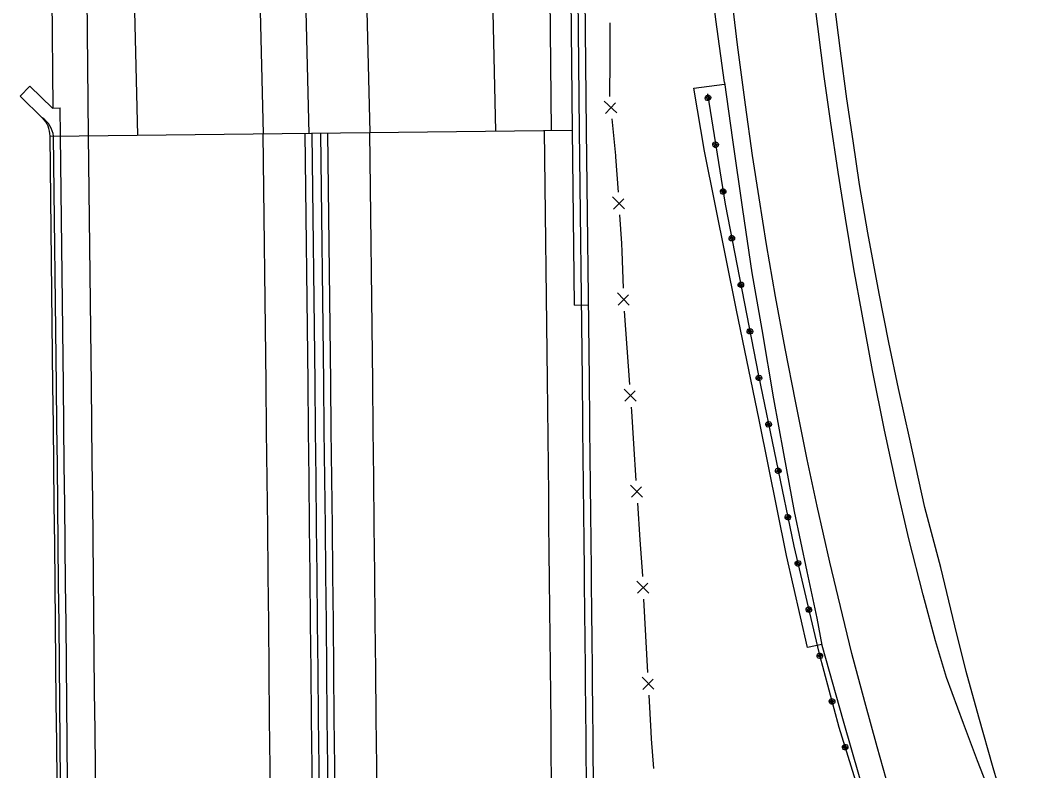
# Model space of a CAD drawing. Extents: x 588843 to 2552415, y 180129 to 269402.
# Drawn here: x 593931.9 to 594218.6, y 188586.5 to 188801.3 of the extents above; entities that cross this region are included whole.
import ezdxf

# ---------------------------------------------------------------- set-up
doc = ezdxf.new("R2010")
doc.units = 0
for name, color, linetype in [('E_AREA', 7, 'Continuous'), ('E_BMGRD_P', 7, 'Continuous'), ('E_FEN_P', 7, 'Continuous'), ('E_RDWY', 7, 'Continuous'), ('E_RDWY_Gravel', 7, 'Continuous'), ('P_RDWY_BarrierConc', 7, 'Continuous'), ('P_RDWY_C_and_G', 7, 'Continuous'), ('P_RDWY_C_and_GBack', 7, 'Continuous'), ('P_RDWY_C_and_GFace', 7, 'Continuous'), ('P_RDWY_Flume', 7, 'Continuous'), ('P_RDWY_LaneEdge', 7, 'Continuous'), ('P_RDWY_PavtEdge', 7, 'Continuous'), ('P_RDWY_ShldPaved', 7, 'Continuous'), ('P_TC_BarrierConc', 7, 'Continuous')]:
    doc.layers.add(name, color=color, linetype=linetype)

msp = doc.modelspace()

# ---------------------------------------------------------------- linework, layer by layer
at = {"layer": 'E_AREA'}
msp.add_lwpolyline([(594161.34, 188622.67), (594157.28, 188621.78), (594151.25, 188648.12), (594143.43, 188686.91), (594136.95, 188718.24), (594127.81, 188763.72), (594124.74, 188781.76), (594133.56, 188782.96)], dxfattribs=at)
at = {"layer": 'E_BMGRD_P'}
msp.add_lwpolyline([(594128.61, 188780.13), (594133.72, 188748.65), (594143.24, 188699.58), (594153.38, 188650.74), (594160.53, 188620.35), (594166.25, 188598.97), (594179.11, 188557.51), (594191.12, 188521.44), (594200.89, 188493.73), (594202.43, 188485.61), (594202.93, 188480.92), (594202.48, 188475.1), (594201.45, 188470.18), (594199.08, 188459.14), (594196.61, 188453.06), (594193.23, 188447.28), (594190.37, 188443.39), (594185.05, 188437.93), (594179.02, 188433.34), (594162.99, 188424.17), (594144.61, 188415.16), (594129.59, 188407.69)], dxfattribs=at)
for centre, major_axis, ratio in [((594128.79, 188779.01), (-0.381, 0.693), 0.999073), ((594128.79, 188779.01), (-0.192, 0.349), 0.999073), ((594130.97, 188765.62), (-0.381, 0.693), 0.999073), ((594130.97, 188765.62), (-0.192, 0.349), 0.999073), ((594133.14, 188752.22), (-0.381, 0.693), 0.999073), ((594133.15, 188752.22), (-0.192, 0.349), 0.999073), ((594135.62, 188738.87), (-0.522, 0.594), 0.998856), ((594135.62, 188738.87), (-0.263, 0.299), 0.998856), ((594138.2, 188725.55), (-0.522, 0.594), 0.998856), ((594138.21, 188725.55), (-0.263, 0.299), 0.998856), ((594140.79, 188712.23), (-0.522, 0.594), 0.998856), ((594140.79, 188712.23), (-0.263, 0.299), 0.998856), ((594143.38, 188698.9), (0.683, -0.399), 0.998072), ((594143.38, 188698.91), (0.344, -0.201), 0.998072), ((594146.14, 188685.63), (0.683, -0.399), 0.998072), ((594146.14, 188685.63), (0.344, -0.201), 0.998072), ((594148.9, 188672.35), (0.683, -0.399), 0.998072), ((594148.9, 188672.35), (0.344, -0.201), 0.998072), ((594151.66, 188659.07), (0.683, -0.399), 0.998072), ((594151.66, 188659.07), (0.344, -0.201), 0.998072), ((594154.54, 188645.82), (-0.612, 0.501), 0.998593), ((594154.54, 188645.82), (-0.308, 0.252), 0.998593), ((594157.65, 188632.61), (-0.612, 0.501), 0.998593), ((594157.65, 188632.61), (-0.308, 0.252), 0.998593), ((594160.78, 188619.41), (-0.673, 0.416), 0.998274), ((594160.78, 188619.41), (0.339, -0.209), 0.998274), ((594164.29, 188606.31), (-0.673, 0.416), 0.998274), ((594164.29, 188606.31), (0.339, -0.209), 0.998274), ((594168.02, 188593.26), (-0.397, 0.684), 0.999006), ((594168.02, 188593.26), (-0.2, 0.345), 0.999006)]:
    msp.add_ellipse(centre, major_axis=major_axis, ratio=ratio, dxfattribs=at)
at = {"layer": 'E_FEN_P'}
for p, q in [((594102.66, 188774.73), (594099.12, 188778.05)), ((594099.47, 188774.57), (594102.3, 188777.63)), ((594104.94, 188747.24), (594101.51, 188750.68)), ((594101.75, 188747.19), (594104.68, 188750.16)), ((594106.22, 188719.69), (594102.9, 188723.24)), ((594103.08, 188719.69), (594106, 188722.66)), ((594108.22, 188692.29), (594104.78, 188695.71)), ((594105.03, 188692.23), (594107.95, 188695.2)), ((594110.07, 188664.81), (594106.64, 188668.25)), ((594106.88, 188664.76), (594109.81, 188667.72)), ((594111.85, 188637.31), (594108.47, 188640.8)), ((594108.65, 188637.31), (594111.62, 188640.23)), ((594113.32, 188609.82), (594109.94, 188613.3)), ((594110.12, 188609.81), (594113.09, 188612.73))]:
    msp.add_line(p, q, dxfattribs=at)
for points in [[(594100.79, 188789.96), (594100.84, 188800.47)], [(594100.74, 188779.45), (594100.79, 188789.96)], [(594102.41, 188762.51), (594101.36, 188772.97)], [(594103.14, 188752.02), (594102.45, 188762.1), (594102.41, 188762.51)], [(594104.22, 188735.04), (594104.14, 188737.38), (594103.58, 188745.53)], [(594104.58, 188724.53), (594104.22, 188735.04)], [(594105.66, 188707.55), (594104.92, 188718.03)], [(594106.4, 188697.06), (594105.66, 188707.55)], [(594107.57, 188680.08), (594106.95, 188689.39), (594106.86, 188690.57)], [(594108.27, 188669.59), (594107.57, 188680.08)], [(594109.41, 188652.61), (594108.71, 188663.1)], [(594110.11, 188642.12), (594110.1, 188642.29), (594109.41, 188652.61)], [(594111.02, 188625.12), (594110.46, 188635.62)], [(594111.58, 188614.62), (594111.02, 188625.12)], [(594112.49, 188597.63), (594111.93, 188608.12)], [(594113.29, 188587.14), (594112.6, 188595.62), (594112.49, 188597.63)]]:
    msp.add_lwpolyline(points, dxfattribs=at)
at = {"layer": 'E_RDWY'}
for points in [[(594202.7, 188498.93), (594200.25, 188510.15), (594196.96, 188523.05), (594193.55, 188535.42), (594190.79, 188545.68), (594187.26, 188557.67), (594184.11, 188568.87), (594180.68, 188581.14), (594177.17, 188593.41), (594173.66, 188606.28), (594169.93, 188620.11), (594167.27, 188631.13), (594163.69, 188646.21), (594160.06, 188662.17), (594157.13, 188675.54), (594153.82, 188692.28), (594150.86, 188707.28), (594148.09, 188722.18), (594145.52, 188737.1), (594143.4, 188750.46), (594141.5, 188762.57), (594139.51, 188777.05), (594137.24, 188794.21), (594135.56, 188808.64)], [(594238.09, 188516.19), (594232.65, 188525.51), (594227.65, 188536.67), (594221.98, 188549.62), (594217.84, 188559.49), (594213.81, 188569.16), (594209.98, 188578.88), (594205.95, 188589.38), (594201.91, 188600.04), (594197.03, 188613.17), (594193.88, 188623.65), (594190.37, 188636.85), (594186.3, 188652.82), (594182.77, 188668.16), (594179.33, 188683.95), (594175.86, 188700.98), (594172.88, 188717.1), (594170.52, 188730.15), (594168.11, 188744.63), (594166.01, 188757.73), (594163.81, 188772.44), (594162.02, 188785.1), (594159.34, 188806.21)]]:
    msp.add_lwpolyline(points, dxfattribs=at)
at = {"layer": 'E_RDWY_Gravel'}
for points in [[(594133.49, 188783.45), (594131.01, 188801.42), (594129.38, 188815.32), (594127.83, 188828.76), (594126.47, 188843.86), (594125.25, 188855.63), (594124.16, 188870.21), (594122.93, 188886.3), (594122.06, 188900.41), (594121.29, 188916.55), (594120.89, 188931.26), (594120.61, 188944.88), (594120.37, 188961.2), (594120.12, 188980.33)], [(594234.97, 188527.22), (594227.49, 188543.82), (594219.6, 188561.28), (594214.14, 188574.8), (594210.4, 188587.33), (594206.25, 188601.82), (594202.71, 188614.89), (594199.39, 188628), (594195.4, 188644.67), (594190.86, 188661.81), (594186.51, 188681.39), (594183.27, 188695.9), (594180.55, 188709.05), (594177.82, 188723.04), (594174.54, 188740.44), (594172.12, 188754.27), (594170.31, 188766.74), (594168.52, 188778.75), (594166.73, 188792.44), (594164.89, 188806.71)], [(594133.49, 188783.45), (594135.79, 188766.99), (594138.64, 188747.1), (594141.32, 188728.99), (594144.19, 188712.78), (594147.52, 188692.93), (594150.36, 188677.26), (594153.45, 188660.71), (594157.1, 188643.51), (594159.89, 188630.14), (594161.38, 188622.48), (594167.44, 188600.8), (594172.01, 188584.9), (594178.34, 188564.27), (594183.93, 188545.58), (594190.99, 188524.49), (594198.47, 188504.06)]]:
    msp.add_lwpolyline(points, dxfattribs=at)
at = {"layer": 'P_RDWY_BarrierConc'}
for p, q in [((594094.03, 188769.82), (594088.38, 189269.79)), ((594090.03, 188769.77), (594087.21, 189019.76)), ((594092.03, 188769.8), (594089.21, 189019.78)), ((594014.35, 188697.56), (594013.54, 188768.91)), ((594016.34, 188697.58), (594015.54, 188768.75)), ((594018.84, 188697.61), (594018.04, 188768.96)), ((594020.84, 188697.63), (594020.04, 188768.98)), ((594090.6, 188719.74), (594090.03, 188769.77)), ((594092.84, 188698.45), (594092.03, 188769.8)), ((594094.84, 188698.47), (594094.03, 188769.82)), ((594090.6, 188719.74), (594094.6, 188719.78))]:
    msp.add_line(p, q, dxfattribs=at)
for radius, start in [(57298.53, 359.769059), (57300.53, 359.769059), (57303.03, 359.769059), (57305.03, 359.769059), (57377.03, 0.519364), (57379.03, 0.519364)]:
    msp.add_arc((536719.48, 188049.55), radius, start, 0.6479963, dxfattribs=at)
at = {"layer": 'P_RDWY_C_and_G'}
msp.add_line((593944.35, 188696.77), (593943.54, 188768.12), dxfattribs=at)
msp.add_arc((536719.48, 188049.55), 57228.53, 359.920406, 0.647996, dxfattribs=at)
at = {"layer": 'P_RDWY_C_and_GBack'}
msp.add_line((593941.35, 188696.73), (593940.54, 188768.08), dxfattribs=at)
msp.add_arc((536719.48, 188049.55), 57225.53, 359.920487, 0.647996, dxfattribs=at)
at = {"layer": 'P_RDWY_C_and_GFace'}
msp.add_line((593942.35, 188696.75), (593941.54, 188768.1), dxfattribs=at)
msp.add_arc((536719.48, 188049.55), 57226.53, 359.920487, 0.647996, dxfattribs=at)
at = {"layer": 'P_RDWY_Flume'}
for p, q in [((593934.74, 188782.38), (593931.93, 188779.54)), ((593941.18, 188776.09), (593934.74, 188782.38)), ((593938.36, 188773.25), (593931.93, 188779.54)), ((593941.18, 188776.09), (593943.45, 188776.12)), ((593943.54, 188768.12), (593943.45, 188776.12)), ((593940.54, 188768.08), (593943.54, 188768.12))]:
    msp.add_line(p, q, dxfattribs=at)
for centre, radius, start, end in [((593933.21, 188768.04), 7.33, 0.3702, 45.3702), ((593933.73, 188766.84), 7.92, 9.1595, 54.1595)]:
    msp.add_arc(centre, radius, start, end, dxfattribs=at)
at = {"layer": 'P_RDWY_LaneEdge'}
for p, q in [((594052.66, 189399.43), (594068.03, 188769.53)), ((594016.66, 189399.02), (594032.04, 188769.12)), ((593958.56, 189054.35), (593965.54, 188768.37)), ((593994.55, 189054.99), (594001.54, 188768.77))]:
    msp.add_line(p, q, dxfattribs=at)
at = {"layer": 'P_RDWY_PavtEdge'}
for p, q in [((593951.54, 188768.21), (593944.36, 189403.17)), ((594084.03, 188769.71), (594076.91, 189399.7)), ((593940.54, 188768.08), (594090.03, 188769.77)), ((594002.35, 188697.42), (594001.54, 188768.77)), ((594032.84, 188697.77), (594032.04, 188769.12)), ((594082.84, 188698.33), (594082.03, 188769.68)), ((593952.35, 188696.86), (593951.54, 188768.21))]:
    msp.add_line(p, q, dxfattribs=at)
for radius, start, end in [(57286.53, 359.769059, 0.647996), (57317.03, 359.769059, 0.6479963), (57367.03, 0.124367, 0.6479963), (57236.53, 359.944955, 0.647996)]:
    msp.add_arc((536719.48, 188049.55), radius, start, end, dxfattribs=at)
at = {"layer": 'P_RDWY_ShldPaved'}
msp.add_line((593941.45, 188776.09), (593934.36, 189403.05), dxfattribs=at)
at = {"layer": 'P_TC_BarrierConc'}
msp.add_line((594007.55, 189055.31), (594014.54, 188768.74), dxfattribs=at)

doc.saveas('drawing.dxf')
